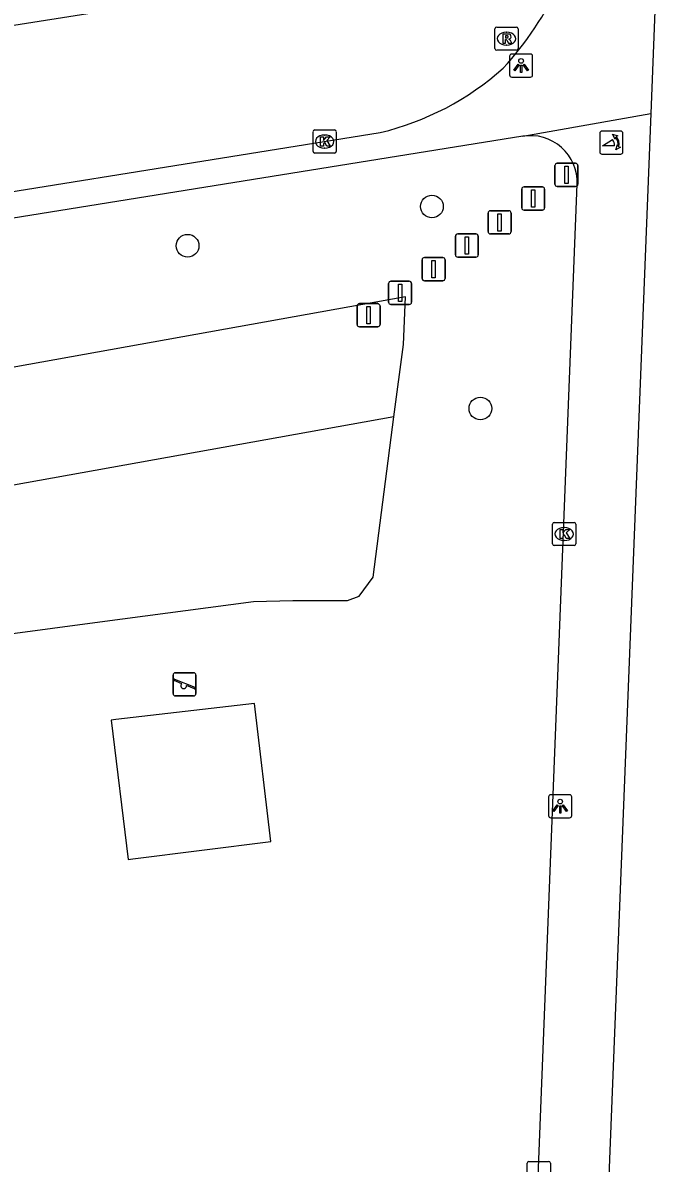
# Model space of a CAD drawing. Extents: x 160077 to 160945, y 386481 to 387498.
# Drawn here: x 160733.9 to 160761.45, y 387152.52 to 387201.73 of the extents above; entities that cross this region are included whole.
import ezdxf

# ---------------------------------------------------------------- set-up
doc = ezdxf.new("R2010")
doc.units = 0
for name, color, linetype in [('IMGEO_Afsluitpaal', 7, 'Continuous'), ('IMGEO_Boom', 7, 'Continuous'), ('IMGEO_Groenvoorziening', 7, 'Continuous'), ('IMGEO_Kolk', 7, 'Continuous'), ('IMGEO_Lichtpunt', 7, 'Continuous'), ('IMGEO_Poller', 7, 'Continuous'), ('IMGEO_Rijbaan_lokaal_open', 7, 'Continuous'), ('IMGEO_Rioolput', 7, 'Continuous'), ('IMGEO_Speelvoorziening', 7, 'Continuous'), ('IMGEO_Voetpad_open', 7, 'Continuous')]:
    doc.layers.add(name, color=color, linetype=linetype)

msp = doc.modelspace()

# ---------------------------------------------------------------- linework, layer by layer
at = {"layer": 'IMGEO_Afsluitpaal'}
for p, q in [((160756.964, 387195.666), (160757.754, 387195.666)), ((160757.754, 387195.666), (160756.964, 387195.666)), ((160756.864, 387194.766), (160756.864, 387195.566)), ((160756.864, 387195.566), (160756.864, 387194.766)), ((160757.854, 387195.566), (160757.854, 387194.766)), ((160757.854, 387194.766), (160757.854, 387195.566)), ((160755.529, 387194.648), (160756.319, 387194.648)), ((160756.319, 387194.648), (160755.529, 387194.648)), ((160757.754, 387194.666), (160756.964, 387194.666)), ((160756.964, 387194.666), (160757.754, 387194.666)), ((160755.429, 387193.748), (160755.429, 387194.548)), ((160755.429, 387194.548), (160755.429, 387193.748)), ((160756.419, 387194.548), (160756.419, 387193.748)), ((160756.419, 387193.748), (160756.419, 387194.548)), ((160754.077, 387193.618), (160754.867, 387193.618)), ((160754.867, 387193.618), (160754.077, 387193.618)), ((160756.319, 387193.648), (160755.529, 387193.648)), ((160755.529, 387193.648), (160756.319, 387193.648)), ((160753.977, 387192.718), (160753.977, 387193.518)), ((160753.977, 387193.518), (160753.977, 387192.718)), ((160754.967, 387193.518), (160754.967, 387192.718)), ((160754.967, 387192.718), (160754.967, 387193.518)), ((160752.565, 387191.718), (160752.565, 387192.518)), ((160752.565, 387192.518), (160752.565, 387191.718)), ((160752.665, 387192.618), (160753.455, 387192.618)), ((160753.455, 387192.618), (160752.665, 387192.618)), ((160753.555, 387192.518), (160753.555, 387191.718)), ((160753.555, 387191.718), (160753.555, 387192.518)), ((160754.867, 387192.618), (160754.077, 387192.618)), ((160754.077, 387192.618), (160754.867, 387192.618)), ((160751.13, 387190.7), (160751.13, 387191.5)), ((160751.13, 387191.5), (160751.13, 387190.7)), ((160751.23, 387191.6), (160752.02, 387191.6)), ((160752.02, 387191.6), (160751.23, 387191.6)), ((160752.12, 387191.5), (160752.12, 387190.7)), ((160752.12, 387190.7), (160752.12, 387191.5)), ((160753.455, 387191.618), (160752.665, 387191.618)), ((160752.665, 387191.618), (160753.455, 387191.618)), ((160749.686, 387189.676), (160749.686, 387190.476)), ((160749.686, 387190.476), (160749.686, 387189.676)), ((160749.786, 387190.576), (160750.576, 387190.576)), ((160750.576, 387190.576), (160749.786, 387190.576)), ((160750.676, 387190.476), (160750.676, 387189.676)), ((160750.676, 387189.676), (160750.676, 387190.476)), ((160752.02, 387190.6), (160751.23, 387190.6)), ((160751.23, 387190.6), (160752.02, 387190.6)), ((160748.323, 387188.71), (160748.323, 387189.51)), ((160748.323, 387189.51), (160748.323, 387188.71)), ((160748.423, 387189.61), (160749.213, 387189.61)), ((160749.213, 387189.61), (160748.423, 387189.61)), ((160749.313, 387189.51), (160749.313, 387188.71)), ((160749.313, 387188.71), (160749.313, 387189.51)), ((160750.576, 387189.576), (160749.786, 387189.576)), ((160749.786, 387189.576), (160750.576, 387189.576)), ((160749.213, 387188.61), (160748.423, 387188.61)), ((160748.423, 387188.61), (160749.213, 387188.61))]:
    msp.add_line(p, q, dxfattribs=at)
for points in [[(160757.284, 387195.541), (160757.434, 387195.541), (160757.434, 387194.791), (160757.284, 387194.791), (160757.284, 387195.541)], [(160755.849, 387194.523), (160755.999, 387194.523), (160755.999, 387193.773), (160755.849, 387193.773), (160755.849, 387194.523)], [(160754.397, 387193.493), (160754.547, 387193.493), (160754.547, 387192.743), (160754.397, 387192.743), (160754.397, 387193.493)], [(160752.985, 387192.493), (160753.135, 387192.493), (160753.135, 387191.743), (160752.985, 387191.743), (160752.985, 387192.493)], [(160751.55, 387191.475), (160751.7, 387191.475), (160751.7, 387190.725), (160751.55, 387190.725), (160751.55, 387191.475)], [(160750.106, 387190.451), (160750.256, 387190.451), (160750.256, 387189.701), (160750.106, 387189.701), (160750.106, 387190.451)], [(160748.743, 387189.485), (160748.893, 387189.485), (160748.893, 387188.735), (160748.743, 387188.735), (160748.743, 387189.485)]]:
    msp.add_lwpolyline(points, dxfattribs=at)
for centre, start, end in [((160756.964, 387195.566), 90, 180), ((160756.964, 387195.566), 90, 180), ((160757.754, 387195.566), 0, 90), ((160757.754, 387195.566), 360, 90), ((160755.529, 387194.548), 90, 180), ((160755.529, 387194.548), 90, 180), ((160756.319, 387194.548), 0, 90), ((160756.319, 387194.548), 360, 90), ((160756.964, 387194.766), 180, 270), ((160756.964, 387194.766), 180, 270), ((160757.754, 387194.766), 270, 0), ((160757.754, 387194.766), 270, 0), ((160754.077, 387193.518), 90, 180), ((160754.077, 387193.518), 90, 180), ((160754.867, 387193.518), 0, 90), ((160754.867, 387193.518), 360, 90), ((160755.529, 387193.748), 180, 270), ((160755.529, 387193.748), 180, 270), ((160756.319, 387193.748), 270, 0), ((160756.319, 387193.748), 270, 0), ((160754.077, 387192.718), 180, 270), ((160754.077, 387192.718), 180, 270), ((160754.867, 387192.718), 270, 0), ((160754.867, 387192.718), 270, 0), ((160752.665, 387192.518), 90, 180), ((160752.665, 387192.518), 90, 180), ((160753.455, 387192.518), 0, 90), ((160753.455, 387192.518), 360, 90), ((160752.665, 387191.718), 180, 270), ((160752.665, 387191.718), 180, 270), ((160753.455, 387191.718), 270, 0), ((160753.455, 387191.718), 270, 0), ((160751.23, 387191.5), 90, 180), ((160751.23, 387191.5), 90, 180), ((160752.02, 387191.5), 0, 90), ((160752.02, 387191.5), 360, 90), ((160751.23, 387190.7), 180, 270), ((160751.23, 387190.7), 180, 270), ((160752.02, 387190.7), 270, 0), ((160752.02, 387190.7), 270, 0), ((160749.786, 387190.476), 90, 180), ((160749.786, 387190.476), 90, 180), ((160750.576, 387190.476), 0, 90), ((160750.576, 387190.476), 360, 90), ((160749.786, 387189.676), 180, 270), ((160749.786, 387189.676), 180, 270), ((160750.576, 387189.676), 270, 0), ((160750.576, 387189.676), 270, 0), ((160748.423, 387189.51), 90, 180), ((160748.423, 387189.51), 90, 180), ((160749.213, 387189.51), 0, 90), ((160749.213, 387189.51), 360, 90), ((160748.423, 387188.71), 180, 270), ((160748.423, 387188.71), 180, 270), ((160749.213, 387188.71), 270, 0), ((160749.213, 387188.71), 270, 0)]:
    msp.add_arc(centre, 0.1, start, end, dxfattribs=at)
at = {"layer": 'IMGEO_Boom'}
for centre in [(160751.555, 387193.804), (160741.011, 387192.11), (160753.643, 387185.087)]:
    msp.add_circle(centre, 0.489, dxfattribs=at)
at = {"layer": 'IMGEO_Groenvoorziening'}
for points in [[(160749.907, 387184.733), (160750.33, 387187.842), (160750.407, 387189.902), (160709.96, 387182.64)], [(160749.907, 387184.733), (160716.904, 387178.806)], [(160717.169, 387173.215), (160717.428, 387173.24), (160737.221, 387175.875), (160743.86, 387176.759), (160745.554, 387176.795), (160747.907, 387176.795), (160748.41, 387176.988), (160749.023, 387177.811), (160749.907, 387184.733)]]:
    msp.add_lwpolyline(points, dxfattribs=at)
at = {"layer": 'IMGEO_Kolk'}
for p, q in [((160746.499, 387197.106), (160747.351, 387197.106)), ((160746.424, 387196.18), (160746.424, 387197.032)), ((160746.912, 387196.886), (160746.937, 387196.886)), ((160747.425, 387197.032), (160747.425, 387196.18)), ((160747.351, 387196.106), (160746.499, 387196.106)), ((160746.935, 387196.326), (160746.91, 387196.326)), ((160756.761, 387179.243), (160756.761, 387180.095)), ((160756.836, 387180.169), (160757.688, 387180.169)), ((160757.249, 387179.949), (160757.274, 387179.949)), ((160757.762, 387180.095), (160757.762, 387179.243)), ((160757.272, 387179.389), (160757.247, 387179.389)), ((160757.688, 387179.169), (160756.836, 387179.169)), ((160755.664, 387151.667), (160755.664, 387152.519)), ((160755.739, 387152.593), (160756.591, 387152.593)), ((160756.665, 387152.519), (160756.665, 387151.667))]:
    msp.add_line(p, q, dxfattribs=at)
for points in [[(160746.499, 387197.106), (160747.351, 387197.106)], [(160746.424, 387196.18), (160746.424, 387197.032)], [(160746.745, 387196.806), (160746.868, 387196.806), (160746.868, 387196.655), (160746.998, 387196.806), (160747.162, 387196.806), (160747.016, 387196.655), (160747.169, 387196.406), (160747.017, 387196.406), (160746.932, 387196.57), (160746.868, 387196.503), (160746.868, 387196.406), (160746.745, 387196.406), (160746.745, 387196.806)], [(160747.425, 387197.032), (160747.425, 387196.18)], [(160747.351, 387196.106), (160746.499, 387196.106)], [(160756.761, 387179.243), (160756.761, 387180.095)], [(160756.836, 387180.169), (160757.688, 387180.169)], [(160757.082, 387179.869), (160757.205, 387179.869), (160757.205, 387179.718), (160757.335, 387179.869), (160757.499, 387179.869), (160757.353, 387179.718), (160757.506, 387179.469), (160757.354, 387179.469), (160757.269, 387179.633), (160757.205, 387179.566), (160757.205, 387179.469), (160757.082, 387179.469), (160757.082, 387179.869)], [(160757.762, 387180.095), (160757.762, 387179.243)], [(160757.688, 387179.169), (160756.836, 387179.169)], [(160755.664, 387151.667), (160755.664, 387152.519)], [(160755.739, 387152.593), (160756.591, 387152.593)], [(160756.665, 387152.519), (160756.665, 387151.667)]]:
    msp.add_lwpolyline(points, dxfattribs=at)
for centre, start, end in [((160746.501, 387197.03), 91.552, 178.448), ((160746.501, 387197.03), 91.552, 178.448), ((160747.349, 387197.03), 1.552, 88.448), ((160747.349, 387197.03), 1.552, 88.448), ((160746.501, 387196.182), 181.552, 268.448), ((160746.501, 387196.182), 181.552, 268.448), ((160747.349, 387196.182), 271.552, 358.448), ((160747.349, 387196.182), 271.552, 358.448), ((160756.838, 387180.093), 91.552, 178.448), ((160756.838, 387180.093), 91.552, 178.448), ((160757.686, 387180.093), 1.552, 88.448), ((160757.686, 387180.093), 1.552, 88.448), ((160756.838, 387179.245), 181.552, 268.448), ((160756.838, 387179.245), 181.552, 268.448), ((160757.686, 387179.245), 271.552, 358.448), ((160757.686, 387179.245), 271.552, 358.448), ((160755.741, 387152.517), 91.552, 178.448), ((160755.741, 387152.517), 91.552, 178.448), ((160756.589, 387152.517), 1.552, 88.448), ((160756.589, 387152.517), 1.552, 88.448)]:
    msp.add_arc(centre, 0.0765, start, end, dxfattribs=at)
for centre, major_axis, ratio, start_param, end_param in [((160746.911, 387196.606), (-0.387, 0.002), 0.722429, 4.712389, 7.853982), ((160746.936, 387196.606), (-0.39, 0.002), 0.717154, 1.570796, 4.712389), ((160757.248, 387179.669), (-0.387, 0.002), 0.722429, 4.712389, 7.853982), ((160757.273, 387179.669), (-0.39, 0.002), 0.717154, 1.570796, 4.712389)]:
    msp.add_ellipse(centre, major_axis=major_axis, ratio=ratio, start_param=start_param, end_param=end_param, dxfattribs=at)
at = {"layer": 'IMGEO_Lichtpunt'}
for p, q in [((160754.904, 387200.287), (160754.904, 387199.48)), ((160754.904, 387200.287), (160754.904, 387199.48)), ((160755.806, 387200.382), (160754.998, 387200.382)), ((160755.806, 387200.382), (160754.998, 387200.382)), ((160755.9, 387199.48), (160755.9, 387200.287)), ((160755.9, 387199.48), (160755.9, 387200.287)), ((160754.998, 387199.386), (160755.806, 387199.386)), ((160754.998, 387199.386), (160755.806, 387199.386)), ((160756.591, 387168.325), (160756.591, 387167.518)), ((160756.591, 387168.325), (160756.591, 387167.518)), ((160757.493, 387168.42), (160756.685, 387168.42)), ((160757.493, 387168.42), (160756.685, 387168.42)), ((160757.587, 387167.518), (160757.587, 387168.325)), ((160757.587, 387167.518), (160757.587, 387168.325)), ((160756.685, 387167.424), (160757.493, 387167.424)), ((160756.685, 387167.424), (160757.493, 387167.424))]:
    msp.add_line(p, q, dxfattribs=at)
for points in [[(160755.278, 387199.951), (160755.317, 387199.923), (160755.129, 387199.661), (160755.091, 387199.688), (160755.278, 387199.951)], [(160755.38, 387199.903), (160755.427, 387199.903), (160755.427, 387199.581), (160755.38, 387199.581), (160755.38, 387199.903)], [(160755.49, 387199.923), (160755.528, 387199.95), (160755.715, 387199.688), (160755.676, 387199.66), (160755.49, 387199.923)], [(160756.965, 387167.989), (160757.004, 387167.961), (160756.816, 387167.699), (160756.778, 387167.726), (160756.965, 387167.989)], [(160757.067, 387167.941), (160757.114, 387167.941), (160757.114, 387167.619), (160757.067, 387167.619), (160757.067, 387167.941)], [(160757.177, 387167.961), (160757.215, 387167.988), (160757.402, 387167.726), (160757.363, 387167.698), (160757.177, 387167.961)]]:
    msp.add_lwpolyline(points, dxfattribs=at)
for centre in [(160755.403, 387200.085), (160757.09, 387168.123)]:
    msp.add_circle(centre, 0.0994, dxfattribs=at)
for centre, start, end in [((160754.998, 387200.287), 90, 180), ((160754.998, 387200.287), 90, 180), ((160755.806, 387200.287), 0, 90), ((160755.806, 387200.287), 0, 90), ((160754.998, 387199.48), 180, 270), ((160754.998, 387199.48), 180, 270), ((160755.806, 387199.48), 270, 0), ((160755.806, 387199.48), 270, 360), ((160756.685, 387168.325), 90, 180), ((160756.685, 387168.325), 90, 180), ((160757.493, 387168.325), 0, 90), ((160757.493, 387168.325), 0, 90), ((160756.685, 387167.518), 180, 270), ((160756.685, 387167.518), 180, 270), ((160757.493, 387167.518), 270, 0), ((160757.493, 387167.518), 270, 360)]:
    msp.add_arc(centre, 0.0946, start, end, dxfattribs=at)
at = {"layer": 'IMGEO_Poller'}
for p, q in [((160759.7, 387197.059), (160758.892, 387197.059)), ((160759.7, 387197.059), (160758.892, 387197.059)), ((160758.798, 387196.964), (160758.798, 387196.157)), ((160758.798, 387196.964), (160758.798, 387196.157)), ((160759.794, 387196.157), (160759.794, 387196.964)), ((160759.794, 387196.157), (160759.794, 387196.964)), ((160758.892, 387196.062), (160759.7, 387196.062)), ((160758.892, 387196.062), (160759.7, 387196.062))]:
    msp.add_line(p, q, dxfattribs=at)
for points in [[(160759.433, 387196.415), (160758.92, 387196.415), (160759.35, 387196.69)], [(160759.477, 387196.788), (160759.465, 387196.715), (160759.34, 387196.92)], [(160759.34, 387196.92), (160759.571, 387196.854), (160759.5, 387196.822)], [(160759.493, 387196.243), (160759.559, 387196.474), (160759.589, 387196.406)], [(160759.625, 387196.379), (160759.697, 387196.368), (160759.493, 387196.243)]]:
    msp.add_lwpolyline(points, dxfattribs=at)
for centre, radius, start, end in [((160758.892, 387196.964), 0.0946, 90, 180), ((160758.892, 387196.964), 0.0946, 90, 180), ((160759.7, 387196.964), 0.0946, 0, 90), ((160759.7, 387196.964), 0.0946, 0, 90), ((160759.105, 387196.465), 0.332, 351.3247, 42.4854), ((160759.119, 387196.475), 0.476, 351.7527, 41.1691), ((160759.119, 387196.475), 0.516, 349.3569, 42.2912), ((160758.892, 387196.157), 0.0946, 180, 270), ((160758.892, 387196.157), 0.0946, 180, 270), ((160759.7, 387196.157), 0.0946, 270, 0), ((160759.7, 387196.157), 0.0946, 270, 0)]:
    msp.add_arc(centre, radius, start, end, dxfattribs=at)
at = {"layer": 'IMGEO_Rijbaan_lokaal_open'}
for points in [[(160698.062, 387196.097), (160728.022, 387200.764), (160746.11, 387203.625)], [(160701.917, 387189.421), (160724.775, 387193.06), (160749.322, 387196.991)]]:
    msp.add_lwpolyline(points, dxfattribs=at)
for centre, radius, start, end in [((160743.994, 387209.536), 14.437, 317.452, 352.4249), ((160746.46, 387208.902), 12.25, 283.5086, 311.8277)]:
    msp.add_arc(centre, radius, start, end, dxfattribs=at)
at = {"layer": 'IMGEO_Rioolput'}
for p, q in [((160754.348, 387201.546), (160755.2, 387201.546)), ((160754.273, 387200.62), (160754.273, 387201.472)), ((160754.761, 387201.326), (160754.786, 387201.326)), ((160755.274, 387201.472), (160755.274, 387200.62)), ((160755.2, 387200.546), (160754.348, 387200.546)), ((160754.784, 387200.766), (160754.759, 387200.766))]:
    msp.add_line(p, q, dxfattribs=at)
for points in [[(160754.348, 387201.546), (160755.2, 387201.546)], [(160754.273, 387200.62), (160754.273, 387201.472)], [(160754.862, 387201.244), (160754.61, 387201.246), (160754.61, 387200.846)], [(160754.61, 387200.846), (160754.734, 387200.846), (160754.734, 387201.008), (160754.745, 387201.008)], [(160754.788, 387201.165), (160754.734, 387201.165), (160754.734, 387201.084)], [(160754.734, 387201.084), (160754.786, 387201.084)], [(160755.274, 387201.472), (160755.274, 387200.62)], [(160755.2, 387200.546), (160754.348, 387200.546)], [(160754.792, 387200.979), (160754.863, 387200.846), (160755.003, 387200.846), (160754.938, 387200.972)]]:
    msp.add_lwpolyline(points, dxfattribs=at)
for centre, radius, start, end in [((160754.35, 387201.47), 0.0765, 91.552, 178.448), ((160754.35, 387201.47), 0.0765, 91.552, 178.448), ((160755.198, 387201.47), 0.0765, 1.552, 88.448), ((160755.198, 387201.47), 0.0765, 1.552, 88.448), ((160754.744, 387200.955), 0.0533, 26.0293, 88.6989), ((160754.77, 387201.273), 0.19, 274.7715, 282.9687), ((160754.794, 387201.069), 0.0964, 77.0061, 93.1865), ((160754.808, 387201.126), 0.0378, 276.6634, 79.6772), ((160754.861, 387201.134), 0.109, 350.3612, 89.416), ((160754.859, 387201.134), 0.112, 277.5842, 350.9817), ((160754.843, 387200.919), 0.108, 29.5134, 73.7905), ((160754.35, 387200.622), 0.0765, 181.552, 268.448), ((160754.35, 387200.622), 0.0765, 181.552, 268.448), ((160755.198, 387200.622), 0.0765, 271.552, 358.448), ((160755.198, 387200.622), 0.0765, 271.552, 358.448)]:
    msp.add_arc(centre, radius, start, end, dxfattribs=at)
for centre, major_axis, ratio, start_param, end_param in [((160754.76, 387201.046), (-0.387, 0.002), 0.722429, 4.712389, 7.853982), ((160754.785, 387201.046), (-0.39, 0.002), 0.717154, 1.570796, 4.712389)]:
    msp.add_ellipse(centre, major_axis=major_axis, ratio=ratio, start_param=start_param, end_param=end_param, dxfattribs=at)
at = {"layer": 'IMGEO_Speelvoorziening'}
for p, q in [((160740.38, 387172.783), (160740.38, 387173.583)), ((160740.38, 387173.583), (160740.38, 387172.783)), ((160740.48, 387173.683), (160741.27, 387173.683)), ((160741.27, 387173.683), (160740.48, 387173.683)), ((160741.37, 387173.583), (160741.37, 387172.783)), ((160741.37, 387172.783), (160741.37, 387173.583)), ((160740.763, 387173.211), (160740.424, 387173.348)), ((160740.449, 387173.408), (160741.325, 387173.055)), ((160741.301, 387172.995), (160740.961, 387173.132)), ((160741.27, 387172.683), (160740.48, 387172.683)), ((160740.48, 387172.683), (160741.27, 387172.683))]:
    msp.add_line(p, q, dxfattribs=at)
for centre, radius, start, end in [((160740.48, 387173.583), 0.1, 90, 180), ((160740.48, 387173.583), 0.1, 90, 180), ((160741.27, 387173.583), 0.1, 0, 90), ((160741.27, 387173.583), 0.1, 360, 90), ((160740.437, 387173.378), 0.0327, 68.078, 248.078), ((160740.842, 387173.121), 0.12, 130.9928, 5.1632), ((160741.313, 387173.025), 0.0327, 248.078, 68.078), ((160740.48, 387172.783), 0.1, 180, 270), ((160740.48, 387172.783), 0.1, 180, 270), ((160741.27, 387172.783), 0.1, 270, 0), ((160741.27, 387172.783), 0.1, 270, 0)]:
    msp.add_arc(centre, radius, start, end, dxfattribs=at)
at = {"layer": 'IMGEO_Voetpad_open'}
for points in [[(160761.448, 387209.265), (160760.995, 387197.809)], [(160755.479, 387196.834), (160760.995, 387197.809)], [(160760.995, 387197.809), (160758.623, 387137.756)], [(160755.479, 387196.834), (160702.619, 387188.343)], [(160755.722, 387141.323), (160757.826, 387194.764)], [(160743.901, 387172.359), (160737.912, 387171.661), (160737.71, 387171.637), (160738.438, 387165.63), (160738.652, 387165.657), (160744.605, 387166.407), (160743.901, 387172.359)]]:
    msp.add_lwpolyline(points, dxfattribs=at)
msp.add_arc((160755.806, 387194.839), 2.022, 357.8808, 99.2961, dxfattribs=at)

doc.saveas('drawing.dxf')
